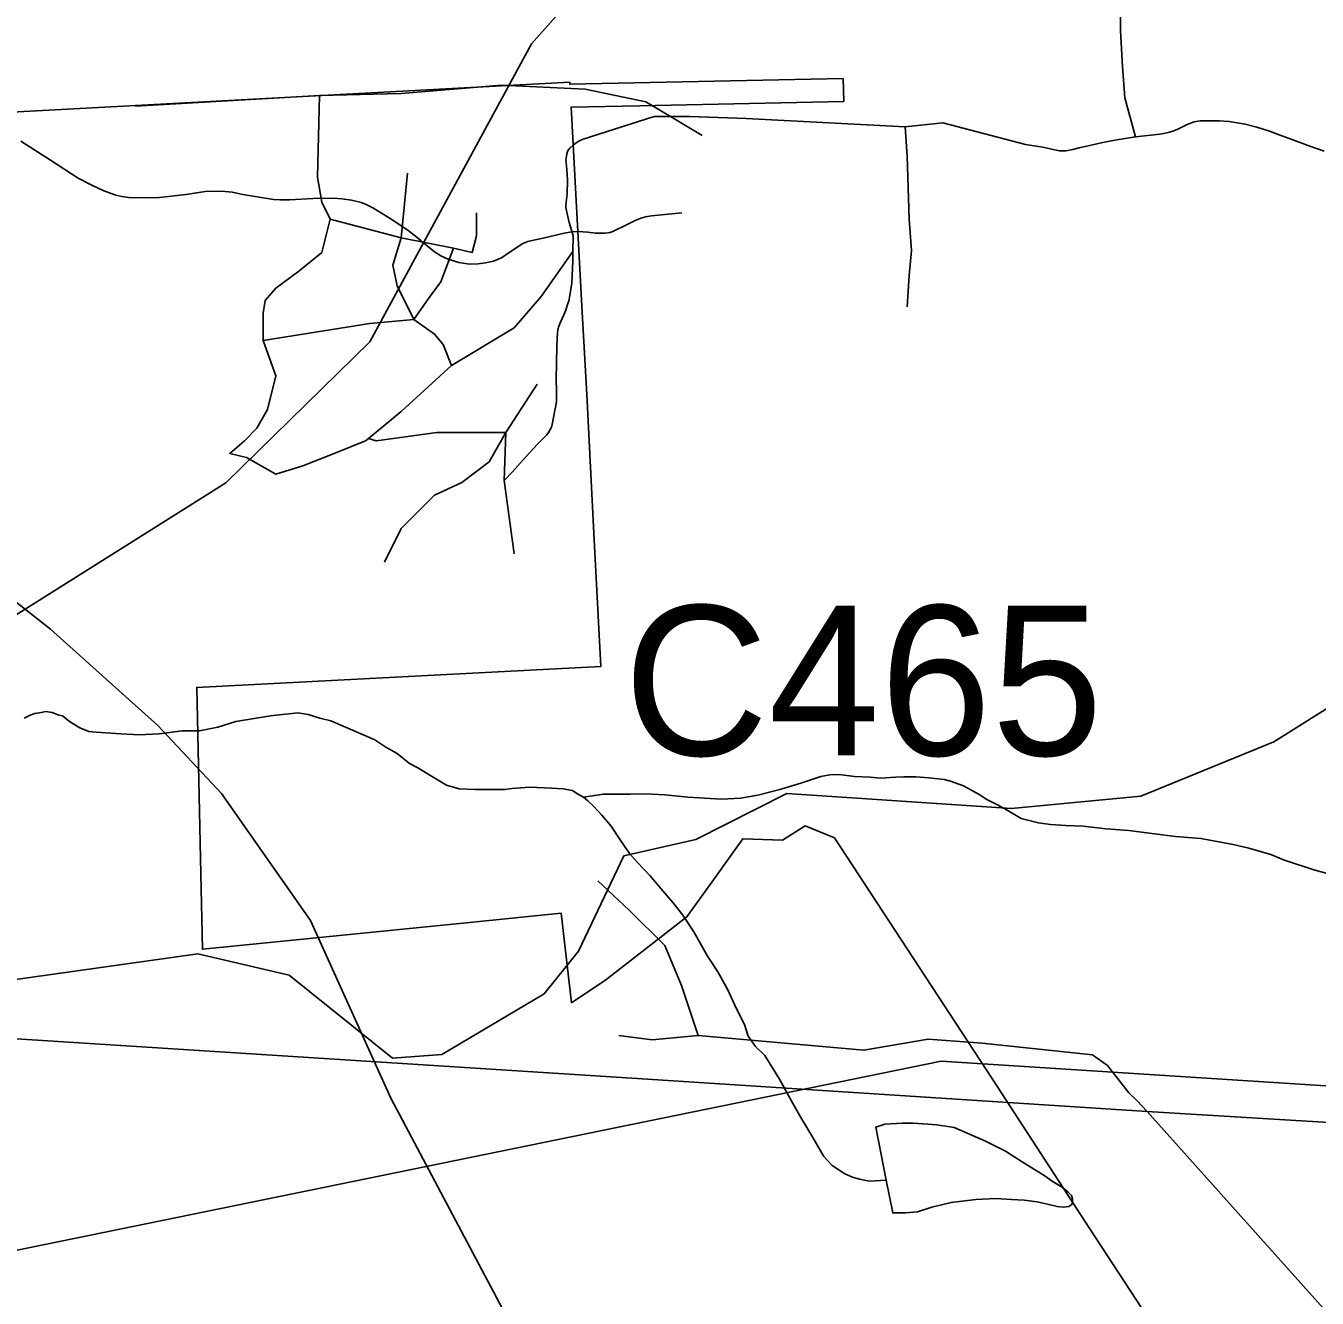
# Model space of a CAD drawing. Extents: x 2169602 to 2449496, y 721995 to 810662.
# Drawn here: x 2410332 to 2413158, y 802751 to 805536 of the extents above; entities that cross this region are included whole.
import ezdxf

# ---------------------------------------------------------------- set-up
doc = ezdxf.new("R2010")
doc.units = 0
doc.layers.add('Default', color=7, linetype='Continuous')

msp = doc.modelspace()

# ---------------------------------------------------------------- linework, layer by layer
at = {"layer": 'Default'}
for p, q in [((2410975.2, 805383.3), (2410572.5, 805360.4)), ((2411812.7, 805296.3), (2411743.2, 805337.5)), ((2411153.7, 805072), (2411167.4, 805213.9)), ((2410998.1, 805113.2), (2411153.7, 805072)), ((2411153.7, 805072), (2411268.1, 805049.1)), ((2411382.5, 804646.2), (2411451.2, 804751.5)), ((2411382.5, 804646.2), (2411378.7, 804541)), ((2411378.7, 804541), (2411400.8, 804380.7)), ((2413557.7, 802298.5), (2412786.3, 803159.7))]:
    msp.add_line(p, q, dxfattribs=at)
for points in [[(2412760.7, 805292.8), (2412737.2, 805378.8), (2412732.7, 805447.4), (2412728.1, 805525.3), (2412728.1, 805603.1), (2412732.7, 805690.1), (2412746.4, 805767.9), (2412751, 805818.3), (2412755.5, 805877.8), (2412792.2, 805937.3), (2412828.8, 806074.7), (2412856.2, 806125), (2412902, 806184.5), (2413075.6, 806331)], [(2411202.7, 805061.2), (2411438.9, 805496.5), (2411522, 805589.9)], [(2412121.2, 805420.9), (2411522.7, 805408.3), (2411522.5, 805413.1), (2410205.2, 805342.1)], [(2412121.2, 805420.9), (2411522.7, 805408.3), (2411522.5, 805413.1), (2410205.2, 805342.1)], [(2413143.7, 802164.7), (2412661.2, 802903.4), (2412447.7, 803230.4), (2412102, 803759.1), (2412038, 803784.8), (2411988.5, 803753.9), (2411901.2, 803756.9), (2411870, 803713.2), (2411833.5, 803662.1), (2411778.7, 803585.8), (2411601.5, 803447.9), (2411526.7, 803397.9), (2411504, 803593.9), (2411310.7, 803574.5), (2410792.7, 803522.4), (2410718.5, 803514.9), (2410715, 803680.1), (2410706.2, 804088), (2411492, 804128.7), (2411590.5, 804133.7), (2411576, 804411.4), (2411559.7, 804728.9), (2411549, 804922.7), (2411525.5, 805358.4), (2411675.5, 805361.2), (2412122.2, 805370.8), (2412121.2, 805420.9)], [(2413143.7, 802164.7), (2412661.2, 802903.4), (2412447.7, 803230.4), (2412102, 803759.1), (2412038, 803784.8), (2411988.5, 803753.9), (2411901.2, 803756.9), (2411870, 803713.2), (2411833.5, 803662.1), (2411778.7, 803585.8), (2411601.5, 803447.9), (2411526.7, 803397.9), (2411504, 803593.9), (2411310.7, 803574.5), (2410792.7, 803522.4), (2410718.5, 803514.9), (2410715, 803680.1), (2410706.2, 804088), (2411492, 804128.7), (2411590.5, 804133.7), (2411576, 804411.4), (2411559.7, 804728.9), (2411549, 804922.7), (2411525.5, 805358.4), (2411675.5, 805361.2), (2412122.2, 805370.8), (2412121.2, 805420.9)], [(2411743.2, 805337.5), (2411689.2, 805369.6), (2411556.4, 805397.1), (2411373.4, 805406.2), (2411153.7, 805387.9), (2410975.2, 805383.3)], [(2410975.2, 805383.3), (2410970.6, 805204.8), (2410979.8, 805149.8), (2410998.1, 805113.2)], [(2411743.2, 805337.5), (2411707.5, 805337.5), (2411552.2, 805287.8), (2411548.4, 805286.4), (2411542.1, 805283.6), (2411536.7, 805280.3), (2411530.4, 805275), (2411523, 805268.2), (2411519.9, 805264.4), (2411517.9, 805260.9), (2411516.2, 805256.1), (2411515.5, 805250.7), (2411514.3, 805242.1), (2411514.6, 805235.9), (2411516.1, 805221.5), (2411518, 805198.7), (2411516.7, 805167.5), (2411514.1, 805144.2), (2411514, 805139.6), (2411514.5, 805135.1), (2411521.3, 805105.6), (2411528.8, 805081.5), (2411529.7, 805077), (2411529.8, 805073.2), (2411529.4, 805043.4), (2411529.4, 805042.1)], [(2412256.7, 805314.7), (2411908.9, 805333), (2411785.3, 805337.5), (2411743.2, 805337.5)], [(2412760.7, 805292.8), (2412715.8, 805286.1), (2412689.5, 805280.5), (2412637.9, 805268.9), (2412624, 805265.2), (2412609.1, 805262.7), (2412603.5, 805262.4), (2412594.1, 805262.8), (2412557.9, 805270.5), (2412519.8, 805276.1), (2412339.1, 805323.8), (2412256.7, 805314.7)], [(2413075.6, 805297.7), (2413053.8, 805305.8), (2413026.7, 805314.3), (2413001.1, 805321.1), (2412983.5, 805324), (2412965.8, 805326.4), (2412945, 805327.8), (2412915.4, 805328.2), (2412902.4, 805327.9), (2412889.6, 805325.9), (2412873.7, 805320.3), (2412851.7, 805309.5), (2412842.8, 805305.7), (2412834.9, 805303.3), (2412826.5, 805300.8), (2412813.9, 805299.1), (2412760.7, 805292.8)], [(2412256.7, 805314.7), (2412261.3, 805250.6), (2412265.8, 805113.2), (2412270.4, 805044.5), (2412265.8, 804989.6), (2412261.3, 804920.9)], [(2413173.8, 805261.9), (2413142.3, 805272.6), (2413099.4, 805288.8), (2413075.6, 805297.7)], [(2411202.7, 805061.2), (2411196.2, 805066.7), (2411168, 805088.5), (2411129.7, 805114.1), (2411091.4, 805137.7), (2411075.6, 805145.6), (2411066.1, 805149.4), (2411057.5, 805151.5), (2411045.2, 805154.4), (2411023.8, 805157.4), (2411005.3, 805158.6), (2410961.1, 805158.3), (2410909.2, 805155.6), (2410889.2, 805155.4), (2410874.4, 805156.3), (2410807.1, 805166.7), (2410783.6, 805172.2), (2410760.2, 805174), (2410724.8, 805173.8), (2410682.9, 805167.2), (2410625, 805160.6), (2410593.7, 805159.4), (2410557, 805160.6), (2410542.4, 805162.5), (2410528.9, 805165.8), (2410502.9, 805175.3), (2410476.7, 805187), (2410446.5, 805202.9), (2410386.1, 805242.1), (2410321.5, 805283.6)], [(2411768.1, 805126.6), (2411701.8, 805119.9), (2411688.7, 805118.2), (2411677.9, 805115), (2411664, 805109.5), (2411644.2, 805099.3), (2411620.1, 805087.2), (2411610.9, 805084), (2411600.2, 805082.6), (2411591.6, 805082), (2411578.2, 805082.5), (2411562.3, 805084.6), (2411540.1, 805086.3), (2411526.9, 805085.5), (2411510.2, 805082.1), (2411492.3, 805077.8), (2411464.2, 805071.4), (2411440.5, 805066.5), (2411430.7, 805064.1), (2411418.4, 805059), (2411382.7, 805034.9), (2411372.9, 805028.5), (2411356, 805021.2), (2411338.1, 805017.2), (2411322.3, 805015.3), (2411303.3, 805014.3), (2411280.1, 805018.2), (2411256.7, 805025.3), (2411240.4, 805032.4), (2411226.6, 805041.1), (2411202.7, 805061.2)], [(2411268.1, 805049.1), (2411309.3, 805040), (2411318.5, 805076.6), (2411318.5, 805126.9)], [(2410998.1, 805113.2), (2410979.8, 805040), (2410929.4, 804998.8), (2410879.1, 804962.1), (2410856.2, 804934.7), (2410851.6, 804907.2), (2410851.6, 804847.7)], [(2411181.2, 804893.5), (2411144.5, 804966.7), (2411135.4, 805012.5), (2411153.7, 805072)], [(2410059.8, 804089), (2410770.1, 804535.9), (2411085, 804844.4), (2411202.7, 805061.2)], [(2411268.1, 805049.1), (2411240.7, 804975.9), (2411213.2, 804939.2), (2411181.2, 804893.5)], [(2411263.5, 804792.7), (2411400.8, 804875.1), (2411460.3, 804943.8), (2411529.4, 805042.1)], [(2411529.4, 805042.1), (2411529.1, 805021.1), (2411526.8, 804973.7), (2411523, 804945.6), (2411520.4, 804934.2), (2411517.2, 804924.1), (2411513.7, 804913.8), (2411509.5, 804903.5), (2411506, 804895.5), (2411502.2, 804887.2), (2411498.2, 804876.5), (2411495.9, 804865.4), (2411494.3, 804835.2), (2411493, 804761.2), (2411493.9, 804738.4), (2411493.6, 804713.2), (2411484.2, 804663.2), (2411482.5, 804657.7), (2411479.6, 804652.3), (2411476.1, 804646.2), (2411472.3, 804641.1), (2411450.5, 804618.7), (2411420.8, 804586.5), (2411397.1, 804560.2), (2411378.7, 804541)], [(2413075.6, 803976.1), (2413785.9, 804423.1), (2414100.9, 804731.6), (2414218.5, 804948.4)], [(2411181.2, 804893.5), (2411085, 804884.3), (2410851.6, 804847.7)], [(2411181.2, 804893.5), (2411226.9, 804861.4), (2411245.2, 804838.5), (2411263.5, 804792.7)], [(2410851.6, 804847.7), (2410879.1, 804769.8), (2410860.8, 804696.6), (2410837.9, 804655.4), (2410810.4, 804627.9), (2410778.4, 804600.4), (2410815, 804591.3), (2410879.1, 804554.7), (2410938.6, 804573), (2411007.2, 804600.4), (2411075.9, 804627.9), (2411081.9, 804632.8)], [(2411263.5, 804792.7), (2411153.7, 804692), (2411081.9, 804632.8)], [(2409522.9, 804716.7), (2409767, 804581.2), (2409945.5, 804493.2), (2410110.1, 804400.5), (2410214.4, 804335.7), (2410307.1, 804277.8), (2410386, 804215.2), (2410621, 804004.4), (2410760.1, 803856.1), (2410954.8, 803578.2), (2411131, 803189), (2411464.9, 802558.9)], [(2411081.9, 804632.8), (2411098.8, 804627.9), (2411231.5, 804646.2), (2411332.2, 804646.2), (2411382.5, 804646.2)], [(2411382.5, 804646.2), (2411345.9, 804582.1), (2411286.4, 804536.3), (2411226.9, 804508.9), (2411153.7, 804435.6), (2411117.1, 804362.4)], [(2411552.5, 803847.9), (2411538.2, 803856.1), (2411528.6, 803862.1), (2411508.5, 803865.9), (2411482.4, 803867.4), (2411434.6, 803869.4), (2411396.5, 803867.1), (2411380.3, 803865), (2411346.3, 803864.9), (2411316.5, 803864.5), (2411280.2, 803866.4), (2411252.8, 803874.2), (2411216.5, 803896.3), (2411190.2, 803912), (2411172.2, 803921.6), (2411144.5, 803943.7), (2411119.9, 803957.5), (2411095.9, 803973.3), (2411074.2, 803983.1), (2411031.5, 804000.9), (2410999.9, 804014.6), (2410975.7, 804020.7), (2410949.9, 804028.6), (2410927.5, 804032.4), (2410867.9, 804026), (2410791.8, 804013.6), (2410752, 804001.4), (2410712, 803993.2), (2410674.1, 803992.9), (2410624.3, 803986.6), (2410580, 803984.4), (2410540, 803986.4), (2410486.3, 803990), (2410469.9, 803991.7), (2410450, 803999.6), (2410428, 804013.5), (2410412.2, 804025.6), (2410404, 804027.2), (2410389.7, 804033.4), (2410376, 804035.1), (2410365.9, 804033.4), (2410352, 804031.1), (2410341.9, 804027.3), (2410328.2, 804020.9)], [(2409628.9, 802976.2), (2409711.9, 802990.9), (2409926.8, 803252.2), (2410059.9, 803344.6), (2410283.8, 803445.1), (2410708.9, 803505.3), (2410908.8, 803458.5), (2411134.8, 803276.7), (2411242.8, 803284.3), (2411466.8, 803417.5), (2411541.8, 803511.1), (2411640.8, 803719.1), (2411798.7, 803755.2), (2411997.8, 803856.1), (2412489.8, 803823), (2412772.7, 803850), (2413063.9, 803968.8), (2413075.6, 803976.1)], [(2413215.1, 803671.2), (2413150.9, 803689), (2413084.7, 803710.8), (2413057, 803722.7), (2413008.6, 803736.1), (2412974.8, 803744.1), (2412904.2, 803757.6), (2412848.5, 803761.5), (2412802.7, 803767.3), (2412746.6, 803774.9), (2412696.5, 803778.4), (2412646.5, 803784.3), (2412608.6, 803786), (2412574.5, 803787.9), (2412548.3, 803791.5), (2412510.3, 803801.3), (2412480.2, 803819.2), (2412458.5, 803831), (2412434.1, 803843.2), (2412419.9, 803853.1), (2412384.2, 803872.7), (2412356.1, 803882.6), (2412341.8, 803886.4), (2412308.2, 803890.3), (2412279.9, 803892.1), (2412254, 803892), (2412236, 803891.8), (2412202.1, 803889.7), (2412180, 803891.4), (2412145.8, 803893.3), (2412111.9, 803897.2), (2412092, 803897), (2412072.1, 803893.1), (2412028.3, 803878.7), (2411982.1, 803864.5), (2411934.6, 803852.3), (2411896.4, 803845.8), (2411854.6, 803843.6), (2411780.8, 803847.5), (2411730.7, 803853), (2411688.5, 803854.9), (2411654.5, 803854.4), (2411612.4, 803854.3), (2411596.6, 803854.3), (2411552.5, 803847.9)], [(2412215.1, 803009.9), (2412179, 803007.6), (2412157, 803011.7), (2412141.2, 803015.8), (2412125, 803023.5), (2412097, 803041.5), (2412078.7, 803061.4), (2412054.5, 803103.1), (2412028.3, 803146.8), (2412010.2, 803178.8), (2411981.9, 803230.5), (2411949.7, 803282.5), (2411929.2, 803302.2), (2411913.4, 803324.4), (2411905.2, 803350), (2411887, 803386), (2411868.7, 803426.1), (2411846.4, 803465.6), (2411824.4, 803499.8), (2411794.3, 803553.4), (2411770.1, 803589.5), (2411748, 803617.2), (2411726, 803643.2), (2411697.5, 803676.7), (2411671.1, 803704.7), (2411653.2, 803724.8), (2411633.1, 803754.6), (2411613, 803784.4), (2411592.7, 803808.2), (2411574.7, 803827.9), (2411562.4, 803840), (2411552.5, 803847.9)], [(2411803.8, 803326), (2411767.2, 803435.9), (2411730.6, 803522.9), (2411652.8, 803600.7), (2411584.1, 803664.8)], [(2412786.3, 803159.7), (2411692.8, 803230.3), (2410059.8, 803335.2)], [(2411803.8, 803326), (2411703.1, 803316.9), (2411629.9, 803326)], [(2412786.3, 803159.7), (2412764.1, 803183.6), (2412746.6, 803200.7), (2412699.4, 803260.4), (2412666.5, 803283.6), (2412425.4, 803309.2), (2412306.7, 803318.3), (2412166.6, 803293.9), (2411803.8, 803326)], [(2413075.6, 803222.4), (2412335.7, 803269.9), (2409630.9, 802716.8), (2409530.5, 802700.1)], [(2415802.1, 803046.8), (2414708.6, 803117.5), (2413075.6, 803222.4)], [(2414105.3, 803079.1), (2414017.3, 803085.1), (2412798.2, 803158.9), (2412786.3, 803159.7)], [(2412215.1, 803009.9), (2412192.7, 803125.7), (2412212.4, 803132), (2412250.1, 803134), (2412273.9, 803134.5), (2412306.3, 803132.4), (2412326, 803130.6), (2412364.1, 803124.9), (2412432.4, 803095.1), (2412476.3, 803073.4), (2412512.8, 803049.7), (2412561, 803020.1), (2412580.7, 803006.2), (2412596.9, 802996.4), (2412604.9, 802990.3), (2412612.9, 802984.3), (2412620.9, 802976.2), (2412623.3, 802968.5), (2412623.3, 802960.4), (2412621.3, 802956.2), (2412615.1, 802952.3), (2412603.2, 802950.4), (2412589.1, 802952.1), (2412571, 802956.1), (2412545.4, 802962), (2412517.1, 802965.9), (2412489.2, 802967.6), (2412455.2, 802969.6), (2412411.5, 802967.2), (2412357.4, 802960.8), (2412315.1, 802950.5), (2412283.8, 802940.3), (2412257.5, 802938.2), (2412243.4, 802938.3), (2412229.4, 802938), (2412215.1, 803009.9)]]:
    msp.add_lwpolyline(points, dxfattribs=at)

# ---------------------------------------------------------------- texts
msp.add_text('C465', height=328.08, dxfattribs=at).set_placement((2411640.7, 803939.2))

doc.saveas('drawing.dxf')
